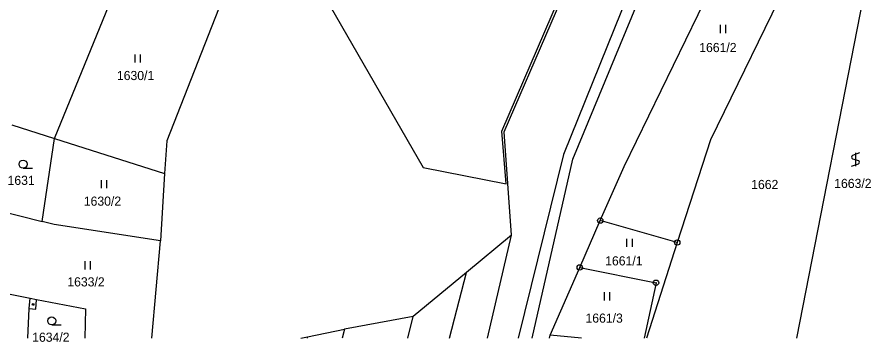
# Model space of a CAD drawing. Extents: x -600849 to -599899, y -1204328 to -1203436.
# Drawn here: x -600493.4 to -600334.3, y -1204326.1 to -1204265.7 of the extents above; entities that cross this region are included whole.
import ezdxf

# ---------------------------------------------------------------- set-up
doc = ezdxf.new("R2010")
doc.units = 0
for name, color, linetype in [('Vrstva 1', 7, 'Continuous'), ('Vrstva 2', 7, 'Continuous'), ('Vrstva 3', 7, 'Continuous'), ('Vrstva 4', 7, 'Continuous'), ('Vrstva 5', 7, 'Continuous'), ('Vrstva 8', 7, 'Continuous')]:
    doc.layers.add(name, color=color, linetype=linetype)

msp = doc.modelspace()

# ---------------------------------------------------------------- linework, layer by layer
at = {"layer": 'Vrstva 1'}
for p, q in [((-600486.48, -1204288.29), (-600473.3, -1204256.1)), ((-600455.91, -1204264.21), (-600465.53, -1204288.71)), ((-600494.4, -1204285.73), (-600486.48, -1204288.29)), ((-600488.77, -1204303.7), (-600486.48, -1204288.29)), ((-600486.48, -1204288.29), (-600465.96, -1204294.76)), ((-600465.53, -1204288.71), (-600465.96, -1204294.76)), ((-600465.96, -1204294.76), (-600466.7, -1204307.33)), ((-600497.45, -1204301.52), (-600488.77, -1204303.7)), ((-600388.59, -1204312.26), (-600384.75, -1204303.54)), ((-600370.4, -1204307.62), (-600384.75, -1204303.54)), ((-600401.3, -1204306.25), (-600409.68, -1204313.19)), ((-600405.76, -1204325.42), (-600401.3, -1204306.25)), ((-600468.3, -1204325.42), (-600466.7, -1204307.33)), ((-600370.4, -1204307.62), (-600376.17, -1204325.42)), ((-600394.12, -1204324.85), (-600388.59, -1204312.26)), ((-600409.68, -1204313.19), (-600419.6, -1204321.4)), ((-600412.85, -1204325.42), (-600409.68, -1204313.19)), ((-600419.6, -1204321.4), (-600432.39, -1204323.75)), ((-600420.62, -1204325.42), (-600419.6, -1204321.4)), ((-600439.32, -1204325.17), (-600432.39, -1204323.75)), ((-600432.39, -1204323.75), (-600432.86, -1204325.42)), ((-600440.53, -1204325.42), (-600439.32, -1204325.17)), ((-600439.32, -1204325.17), (-600439.4, -1204325.42)), ((-600394.24, -1204325.42), (-600394.12, -1204324.85)), ((-600388.23, -1204325.42), (-600394.12, -1204324.85))]:
    msp.add_line(p, q, dxfattribs=at)
for points in [[(-600397.45, -1204325.42), (-600389.84, -1204292.12), (-600346.18, -1204186.84)], [(-600349.67, -1204187.43), (-600391.63, -1204291.23), (-600400.07, -1204325.42)], [(-600384.75, -1204303.54), (-600380.32, -1204293.45), (-600336.64, -1204203.83)], [(-600401.3, -1204306.25), (-600402.68, -1204287), (-600385.17, -1204246.54), (-600382.82, -1204241.13)], [(-600348.98, -1204257.29), (-600364.22, -1204288.54), (-600370.4, -1204307.62)], [(-600348.1, -1204325.42), (-600335.16, -1204259.11), (-600348.98, -1204257.29)], [(-600466.7, -1204307.33), (-600486.52, -1204304.27), (-600488.77, -1204303.7)], [(-600388.59, -1204312.26), (-600374.37, -1204315.1), (-600376.59, -1204325.42)], [(-600497.28, -1204316.73), (-600491.02, -1204318), (-600489.81, -1204318.24)], [(-600491.41, -1204325.42), (-600491.16, -1204319.88), (-600489.93, -1204320.03), (-600489.81, -1204318.24)], [(-600489.81, -1204318.24), (-600480.7, -1204319.95), (-600480.81, -1204325.42)]]:
    msp.add_lwpolyline(points, dxfattribs=at)
at = {"layer": 'Vrstva 3'}
for p, q in [((-600362.38, -1204268.63), (-600362.38, -1204267.13)), ((-600361.38, -1204268.63), (-600361.38, -1204267.13)), ((-600471.43, -1204274.1), (-600471.43, -1204272.6)), ((-600470.43, -1204274.1), (-600470.43, -1204272.6)), ((-600336.46, -1204290.94), (-600337.76, -1204291.42)), ((-600337.76, -1204292.02), (-600336.66, -1204292.35)), ((-600337.21, -1204290.94), (-600337.21, -1204293.44)), ((-600492.32, -1204293.79), (-600490.57, -1204293.79)), ((-600337.96, -1204293.44), (-600336.66, -1204292.95)), ((-600477.71, -1204297.53), (-600477.71, -1204296.03)), ((-600476.71, -1204297.53), (-600476.71, -1204296.03)), ((-600379.78, -1204308.45), (-600379.78, -1204306.95)), ((-600378.78, -1204308.45), (-600378.78, -1204306.95)), ((-600480.75, -1204312.62), (-600480.75, -1204311.12)), ((-600479.75, -1204312.62), (-600479.75, -1204311.12)), ((-600383.95, -1204318.38), (-600383.95, -1204316.88)), ((-600382.95, -1204318.38), (-600382.95, -1204316.88)), ((-600486.98, -1204322.95), (-600485.23, -1204322.95))]:
    msp.add_line(p, q, dxfattribs=at)
for centre in [(-600492.32, -1204293.04), (-600486.98, -1204322.2)]:
    msp.add_circle(centre, 0.75, dxfattribs=at)
for centre, start, end in [((-600337.63, -1204291.72), 113.579, 246.421), ((-600336.79, -1204292.65), 293.574, 66.426)]:
    msp.add_arc(centre, 0.329, start, end, dxfattribs=at)
at = {"layer": 'Vrstva 4'}
for p, q in [((-600403.12, -1204286.87), (-600385.56, -1204246.29)), ((-600441.28, -1204252.94), (-600417.75, -1204293.68)), ((-600402.32, -1204296.7), (-600403.12, -1204286.87)), ((-600417.75, -1204293.68), (-600402.32, -1204296.7)), ((-600491.16, -1204319.88), (-600491.02, -1204318))]:
    msp.add_line(p, q, dxfattribs=at)
at = {"layer": 'Vrstva 5'}
msp.add_circle((-600490.46, -1204319.13), 0.175, dxfattribs=at)
at = {"layer": 'Vrstva 8'}
for centre, radius in [((-600384.75, -1204303.54), 0.5), ((-600384.75, -1204303.54), 0.0303), ((-600370.4, -1204307.62), 0.5), ((-600370.4, -1204307.62), 0.0303), ((-600388.59, -1204312.26), 0.5), ((-600388.59, -1204312.26), 0.0303), ((-600374.37, -1204315.1), 0.5), ((-600374.37, -1204315.1), 0.0303)]:
    msp.add_circle(centre, radius, dxfattribs=at)

# ---------------------------------------------------------------- texts
at = {"layer": 'Vrstva 2'}
for s, p in [('1661/2', (-600366.31, -1204272.18)), ('1630/1', (-600474.83, -1204277.39)), ('1631', (-600495.21, -1204296.9)), ('1662', (-600356.63, -1204297.67)), ('1663/2', (-600341.16, -1204297.47)), ('1630/2', (-600481, -1204300.77)), ('1661/1', (-600383.84, -1204311.88)), ('1633/2', (-600484.07, -1204315.79)), ('1661/3', (-600387.51, -1204322.54)), ('1634/2', (-600490.62, -1204326.09))]:
    msp.add_text(s, height=1.7, dxfattribs=at).set_placement(p)

doc.saveas('drawing.dxf')
